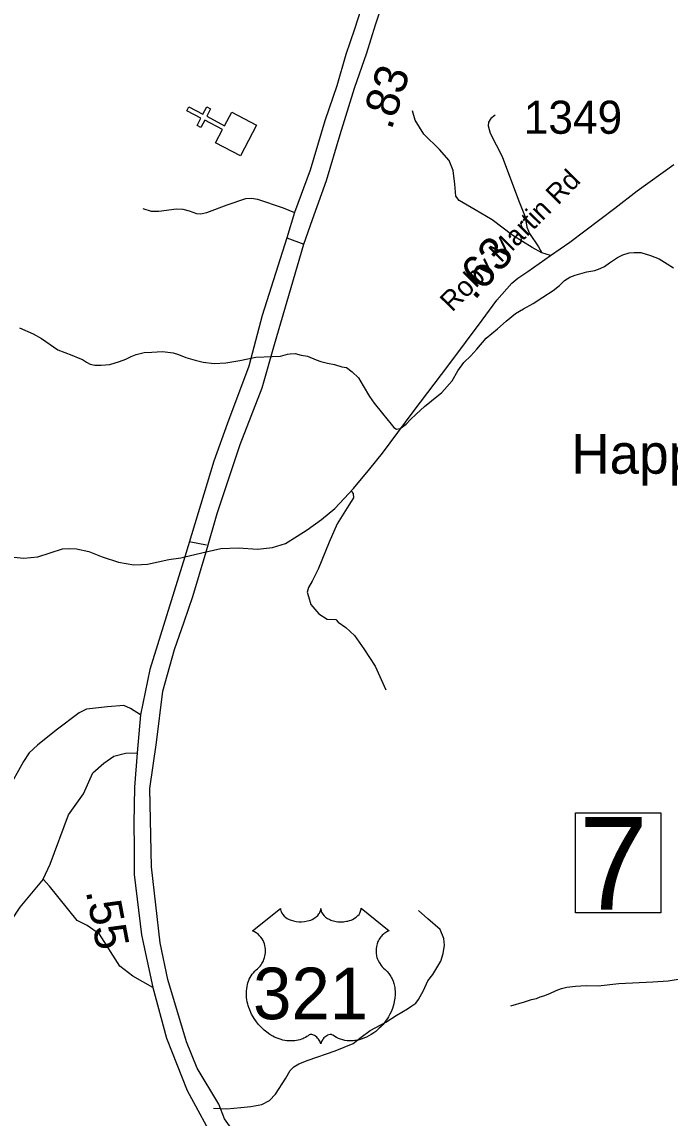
# Model space of a CAD drawing. Extents: x 1159738 to 1321356, y 736314 to 882035.
# Drawn here: x 1238626 to 1241075, y 824270 to 828411 of the extents above; entities that cross this region are included whole.
import ezdxf

# ---------------------------------------------------------------- set-up
doc = ezdxf.new("R2010")
doc.units = 0
for name, color, linetype in [('Exist Cultural Church CELL', 7, 'Continuous'), ('Exist Cultural Educational Facility High Label', 7, 'Continuous'), ('Exist Hydrographic Misc Water Feature', 7, 'Continuous'), ('Exist Road Non-System Type 51', 7, 'Continuous'), ('Exist Road Primary NC Structure Standard Bridge Number Label', 7, 'Continuous'), ('Exist Road Primary US Divided Attributed', 7, 'Continuous'), ('Exist Road Primary US Mileage Hundredths English Label', 7, 'Continuous'), ('Exist Road Primary US Shield CELL', 7, 'Continuous'), ('Exist Road Primary US Shield Number Label', 7, 'Continuous'), ('Exist Road Secondary Mileage Hundredths English Label', 7, 'Continuous'), ('Exist Road Secondary Type 51 Attributed', 7, 'Continuous'), ('Exist Road Secondary Type 51 Label', 7, 'Continuous'), ('Exist Road Secondary Type 51 Number Label', 7, 'Continuous')]:
    doc.layers.add(name, color=color, linetype=linetype)

msp = doc.modelspace()

# ---------------------------------------------------------------- linework, layer by layer
at = {"layer": 'Exist Cultural Church CELL'}
msp.add_lwpolyline([(1239357.7, 827954.6), (1239384.1, 828005), (1239316.7, 828040.5), (1239301.8, 828012.2), (1239287.7, 828019.6), (1239302.6, 828047.9), (1239249.3, 828075.9), (1239256.8, 828090.1), (1239310, 828062.1), (1239324.9, 828090.4), (1239339.1, 828083), (1239324.2, 828054.7), (1239391.5, 828019.2), (1239418.5, 828070.2), (1239512.7, 828020.6), (1239451.9, 827905)], close=True, dxfattribs=at)
at = {"layer": 'Exist Hydrographic Misc Water Feature'}
for points in [[(1240422.6, 827251.3), (1240455.5, 827280.5), (1240490.3, 827309.6), (1240520.7, 827326.8), (1240557.2, 827347.9), (1240593.8, 827371), (1240632.5, 827396), (1240657, 827415.4), (1240675.6, 827434.9), (1240695.8, 827446.4), (1240716.1, 827453.9), (1240760.4, 827466.8), (1240790.6, 827472), (1240810.9, 827479.4), (1240827, 827487.1), (1240845.3, 827500.6), (1240876, 827521.8), (1240896.3, 827531.3), (1240920.4, 827538.7), (1240938.5, 827540.2), (1240964.4, 827539.6), (1241000.2, 827528.6), (1241033.9, 827515.8), (1241063.4, 827497), (1241087.1, 827482.4)], [(1238617.5, 827255.9), (1238668.9, 827232.5), (1238700.6, 827215.7), (1238761.5, 827172.1), (1238815.1, 827152.7), (1238838.8, 827142.1), (1238854.6, 827135.7), (1238870.3, 827125.3), (1238884.2, 827118.8), (1238902, 827114.4), (1238926, 827113.8), (1238958.2, 827117), (1238994.4, 827128.1), (1239018.8, 827137.5), (1239039.1, 827146.9), (1239057.2, 827154.4), (1239087.4, 827161.7), (1239117.4, 827162.9), (1239157.5, 827165.9), (1239197.4, 827160.9), (1239217.3, 827154.3), (1239245.1, 827143.6), (1239280.9, 827132.7), (1239310.7, 827125.9), (1239352.5, 827120.8), (1239396.7, 827123.7), (1239448.9, 827132.4), (1239509.3, 827144.8), (1239571.3, 827147.2), (1239603.4, 827148.4), (1239629.7, 827155.7), (1239639.7, 827157.4), (1239657.7, 827159), (1239681.5, 827152.4), (1239705.4, 827147.8), (1239737.2, 827134.9), (1239755, 827128.4), (1239780.8, 827121.8), (1239806.7, 827117.1), (1239834.6, 827108.4), (1239852.4, 827105.9), (1239874.1, 827089.4), (1239897.6, 827066.8), (1239914.7, 827036.3), (1239939.7, 826995.6), (1239957.1, 826971.1), (1239988.1, 826932.3), (1240021.1, 826891.4), (1240030.8, 826879.2), (1240040.6, 826872.9), (1240054.7, 826874.6), (1240077.1, 826892), (1240093.6, 826909.5), (1240116, 826929), (1240147, 826958.2), (1240173.5, 826979.6), (1240212.3, 827010.6), (1240251.5, 827055.6), (1240272.5, 827093.1), (1240295.4, 827124.5), (1240321.9, 827149.9), (1240344.6, 827175.2), (1240379.7, 827216.4), (1240422.6, 827251.3)], [(1240472.7, 824694.3), (1240525.2, 824708.9), (1240551.5, 824718.2), (1240569.5, 824721.8), (1240583.8, 824727.4), (1240597.8, 824731.1), (1240620.2, 824740.5), (1240644.4, 824751.9), (1240664.7, 824759.4), (1240684.8, 824764.9), (1240716.8, 824768.1), (1240757, 824771), (1240803, 824769.8), (1240881.3, 824777.8), (1241009.6, 824784.5), (1241067.7, 824789), (1241121.9, 824797.7)]]:
    msp.add_lwpolyline(points, dxfattribs=at)
at = {"layer": 'Exist Road Non-System Type 51'}
for points in [[(1240261.9, 827798.8), (1240255.4, 827849.4), (1240239.6, 827887.7), (1240203.9, 827928.6), (1240144.5, 827986.7), (1240111.5, 828039.6), (1240101, 828075.2)], [(1240413.2, 828058.9), (1240397.4, 828045.7), (1240389.2, 828032.4), (1240388, 828018.5), (1240395.5, 827991.4), (1240440.3, 827902.4), (1240501.4, 827737.4), (1240526.7, 827674.2), (1240533.6, 827636.4), (1240543.7, 827611.3), (1240577.1, 827562), (1240589.7, 827538.9)], [(1240622.4, 827528.8), (1240589.7, 827538.9), (1240553.8, 827559.1), (1240480, 827604.6), (1240402.4, 827663.3), (1240338.6, 827701.8), (1240278.3, 827736.9), (1240265.7, 827752.7), (1240261.9, 827798.8)], [(1239082.8, 827706), (1239114.5, 827696.7), (1239143.5, 827696.7), (1239209.5, 827704.6), (1239234.6, 827703.3), (1239258.3, 827698), (1239286, 827687.5), (1239300.6, 827686.1), (1239324.3, 827691.4), (1239400.9, 827720.5), (1239472.1, 827744.3), (1239493.3, 827745.6), (1239515.7, 827741.6), (1239613.4, 827708.6), (1239655.6, 827691.4)], [(1239626.4, 827595.7), (1239690.8, 827571.8)], [(1239870.7, 826636.5), (1239877.2, 826630), (1239878.8, 826613.7), (1239860.9, 826586.1), (1239817.1, 826514.6), (1239786.2, 826446.3), (1239745.6, 826343.9), (1239722.9, 826298.4), (1239708.3, 826274), (1239703.4, 826256.2), (1239708.3, 826239.9), (1239718, 826210.6), (1239747.2, 826174.9), (1239779.7, 826155.4), (1239812.2, 826153.8), (1239820.3, 826144), (1239849.6, 826122.9), (1239882, 826093.6), (1239917.8, 826043.2), (1239960, 825976.6), (1240000.6, 825887.2)], [(1239074.5, 825793.8), (1239036.6, 825817.4), (1239011.6, 825828.6), (1238949.5, 825823.9), (1238869.8, 825814.7), (1238842, 825800.8), (1238755.9, 825734.9), (1238684.5, 825678.4), (1238653, 825649.6), (1238631.7, 825617.2), (1238570.6, 825506.8)], [(1238705.9, 825173.1), (1238733, 825229.5), (1238801.5, 825415.8), (1238859, 825495.3), (1238894.5, 825574.7), (1238935.6, 825610.3), (1238973.9, 825637.7), (1239017.7, 825648.7), (1239061.4, 825649.9)], [(1238705.9, 825173.1), (1238618.3, 825066.2), (1238552.6, 824967.6), (1238541.7, 824918.3), (1238538.9, 824882.7), (1238473.2, 824795)], [(1239121, 824763.5), (1239045.3, 824806), (1238996.1, 824844.4), (1238919.4, 824964.9), (1238872.9, 824997.8), (1238834.6, 825016.9), (1238730.5, 825145.7), (1238705.9, 825173.1)], [(1239350, 824307.2), (1239400.8, 824305.3), (1239453.6, 824309.2), (1239490.7, 824313.1), (1239531.8, 824320.9), (1239561.1, 824336.6), (1239584.5, 824360), (1239623.6, 824420.7), (1239639.3, 824450), (1239652.9, 824463.7), (1239672.5, 824475.4), (1239707.7, 824489.1), (1239809.3, 824524.3), (1239877.7, 824551.7), (1239907.1, 824575.2), (1239942.2, 824600.6), (1240000.9, 824631.9), (1240040, 824657.4), (1240083, 824682.8), (1240098.6, 824694.5), (1240114.3, 824704.3), (1240124, 824718), (1240143.6, 824751.3), (1240159.2, 824788.4), (1240178.8, 824811.9), (1240208.1, 824862.7), (1240217.9, 824892.1), (1240221.8, 824923.4), (1240219.8, 824948.8), (1240206.1, 824982.1), (1240159.2, 825023.1), (1240124, 825054.4)]]:
    msp.add_lwpolyline(points, dxfattribs=at)
at = {"layer": 'Exist Road Primary NC Structure Standard Bridge Number Label'}
msp.add_lwpolyline([(1240717.9, 825422.6), (1241039.7, 825422.6), (1241039.7, 825045.5), (1240717.9, 825045.5)], close=True, dxfattribs=at)
at = {"layer": 'Exist Road Primary US Divided Attributed'}
for points in [[(1239963.6, 828635.6), (1239883, 828384.3), (1239849.4, 828288.6), (1239815.2, 828169.7), (1239770.6, 828038.1), (1239714.6, 827850.5), (1239655.6, 827691.4), (1239626.4, 827595.7), (1239533.4, 827302.4), (1239483.3, 827110.2), (1239402.2, 826895.1), (1239351.1, 826752.3), (1239242, 826390.4)], [(1239322.7, 826409.2), (1239364.1, 826553.6), (1239450, 826815.1), (1239533.5, 827028.8), (1239580, 827192.6), (1239690.8, 827571.8), (1239724.3, 827664.8), (1239776.6, 827812.4), (1239828.8, 827985.5), (1239883, 828161), (1239929.3, 828295), (1239962, 828400.3), (1240018.6, 828570.2)], [(1239247.4, 824557.3), (1239177, 824793.7), (1239148.4, 824931.7), (1239116.2, 825219), (1239109.1, 825514.5), (1239134.4, 825688.2), (1239158, 825883), (1239202.8, 826040.5), (1239238.4, 826144.7), (1239271.2, 826240.6), (1239322.7, 826409.2)], [(1239242, 826390.4), (1239109.1, 825964.2), (1239074.5, 825793.8), (1239061.4, 825649.9), (1239051.9, 825519.7), (1239049.5, 825382.4), (1239050, 825290.8)], [(1239050, 825290.8), (1239050.6, 825189.7), (1239078.1, 824961.7), (1239121, 824763.5), (1239172.2, 824571.8), (1239250.5, 824373.6), (1239362.8, 824167.9), (1239554.9, 823898.1), (1239674.1, 823751.5)], [(1239756.4, 823771.8), (1239708.7, 823829.1), (1239605.4, 823968.6), (1239534.2, 824053.6), (1239479.4, 824144), (1239391.8, 824267.4), (1239369.8, 824322.2), (1239288, 824458.2), (1239247.4, 824557.3)]]:
    msp.add_lwpolyline(points, dxfattribs=at)
at = {"layer": 'Exist Road Primary US Shield CELL'}
msp.add_lwpolyline([(1239603, 825062), (1239603.3, 825057.6), (1239604.4, 825052.4), (1239605.2, 825049.7), (1239607.6, 825044.5), (1239611.6, 825038.5), (1239617.3, 825032.5), (1239623.6, 825027.3), (1239627.9, 825024.5), (1239635.1, 825020.6), (1239643.3, 825017.2), (1239652.5, 825014.5), (1239661.9, 825012.6), (1239672.1, 825011.5), (1239682.2, 825011.3), (1239693.1, 825012.1), (1239705.2, 825014.5), (1239710.8, 825015.9), (1239717, 825018), (1239722.7, 825020.4), (1239729.1, 825023.8), (1239734.2, 825027.1), (1239738.2, 825030), (1239743.8, 825035.4), (1239748.3, 825041), (1239750.2, 825044.1), (1239751.8, 825047.1), (1239754, 825053.5), (1239754.7, 825056.4), (1239755.1, 825062.2), (1239755.5, 825057.3), (1239756, 825054.2), (1239756.8, 825051.2), (1239758.1, 825048), (1239760.3, 825043.5), (1239762.8, 825039.7), (1239767.6, 825034.1), (1239770.5, 825031.4), (1239773.2, 825029.2), (1239780.4, 825024.2), (1239788.9, 825019.9), (1239793, 825018.1), (1239797.3, 825016.6), (1239802.7, 825015), (1239808.3, 825013.6), (1239813.8, 825012.7), (1239819.4, 825011.9), (1239825.2, 825011.4), (1239829.9, 825011.3), (1239835.7, 825011.4), (1239841, 825011.7), (1239846.5, 825012.3), (1239852.5, 825013.3), (1239857.4, 825014.4), (1239863.8, 825016.1), (1239869.5, 825018.2), (1239874.6, 825020.4), (1239881.2, 825023.8), (1239886.5, 825027.1), (1239890.4, 825030.3), (1239895.1, 825034.6), (1239899.5, 825039.6), (1239902, 825043.4), (1239903.9, 825047.2), (1239905.6, 825051.2), (1239906.6, 825055.5), (1239907.1, 825059.2), (1239907.2, 825062.3), (1240013.5, 824977.7), (1240011, 824976.7), (1240005.2, 824973.9), (1240000.6, 824971.2), (1239993.3, 824966), (1239990.2, 824963.2), (1239987, 824960.3), (1239984.1, 824957.1), (1239981.6, 824954.2), (1239978.5, 824949.9), (1239975.8, 824945.6), (1239973.1, 824940.9), (1239971.1, 824936.8), (1239967.8, 824928.3), (1239966.2, 824922.9), (1239965.2, 824918.3), (1239964, 824908.8), (1239963.7, 824904.3), (1239963.7, 824899.9), (1239963.9, 824895.1), (1239964.4, 824890.6), (1239965.2, 824885.9), (1239965.9, 824881.8), (1239967.3, 824876.7), (1239969.1, 824870.8), (1239971.5, 824865.1), (1239976.3, 824855.8), (1239982.6, 824846.4), (1239987, 824841.1), (1239991.4, 824836.6), (1239998, 824831.1), (1240001.5, 824827.9), (1240005.6, 824823.9), (1240012.3, 824816.1), (1240015, 824812.5), (1240017.7, 824808.4), (1240020.2, 824804.2), (1240022.7, 824799.7), (1240024.7, 824795.7), (1240028.4, 824786.6), (1240031.2, 824777.8), (1240032.4, 824773.1), (1240034.4, 824762.7), (1240035.2, 824757.6), (1240036, 824747.4), (1240036, 824735.1), (1240035.1, 824723.4), (1240032.9, 824709.8), (1240031.1, 824701.6), (1240028.3, 824692.1), (1240025.6, 824683.9), (1240020.7, 824671.8), (1240016.4, 824663), (1240010.8, 824652.7), (1240007, 824646.5), (1240002.5, 824639.8), (1239996.9, 824632.1), (1239990.4, 824624), (1239982.6, 824615.4), (1239976.2, 824609), (1239967.9, 824601.6), (1239962.9, 824597.5), (1239955.8, 824592.1), (1239946, 824585.5), (1239936.3, 824580), (1239928.1, 824575.7), (1239920.8, 824572.6), (1239911.4, 824569), (1239895.7, 824564.7), (1239890, 824563.5), (1239883.2, 824562.5), (1239876.9, 824561.9), (1239870.7, 824561.5), (1239862.4, 824561.5), (1239854.2, 824562.1), (1239846.4, 824563.3), (1239838.3, 824564.9), (1239829.9, 824567.5), (1239822.2, 824570.5), (1239814.4, 824574.3), (1239801.2, 824582.6), (1239797.4, 824584.6), (1239795.3, 824585.2), (1239790.2, 824585.4), (1239785.5, 824584.4), (1239780.6, 824582.5), (1239777.6, 824580.9), (1239773.7, 824578.3), (1239770.7, 824575.9), (1239767, 824572.5), (1239764.5, 824569.6), (1239762.6, 824567.3), (1239758.9, 824561.5), (1239757.6, 824558.7), (1239756.2, 824555.1), (1239755, 824549.9), (1239753.3, 824556.5), (1239751.4, 824560.9), (1239749.1, 824564.7), (1239746.8, 824568), (1239743.1, 824572.3), (1239739.7, 824575.5), (1239735.7, 824578.8), (1239731.4, 824581.3), (1239728, 824583.1), (1239724.9, 824584.3), (1239721.1, 824585.2), (1239717.9, 824585.5), (1239715.3, 824585.4), (1239711.8, 824584.6), (1239707, 824581.1), (1239702.4, 824578), (1239697.5, 824574.9), (1239691.6, 824571.8), (1239687.3, 824569.8), (1239682.1, 824567.8), (1239676.1, 824565.8), (1239669.6, 824564.1), (1239662.8, 824562.7), (1239656.9, 824561.8), (1239650.6, 824561.2), (1239644.9, 824561.1), (1239638.9, 824561.1), (1239633.3, 824561.6), (1239626.9, 824562.1), (1239618.8, 824563.3), (1239612.2, 824564.8), (1239605.2, 824566.7), (1239597.9, 824569), (1239590.2, 824571.9), (1239580.6, 824576.1), (1239573.8, 824579.6), (1239563.2, 824585.7), (1239550.8, 824594.3), (1239541.4, 824601.9), (1239534.5, 824608.1), (1239524.4, 824618.4), (1239518.5, 824625.1), (1239509.2, 824637.2), (1239503.2, 824645.9), (1239499.4, 824652.3), (1239493.7, 824662.6), (1239490.6, 824669.1), (1239486.6, 824678.5), (1239483.4, 824687.1), (1239480.8, 824695.3), (1239479.4, 824700.5), (1239477.4, 824709.6), (1239476.1, 824716), (1239474.9, 824724.9), (1239474.3, 824734.3), (1239474.2, 824742.9), (1239474.4, 824750), (1239475.2, 824758.4), (1239476.6, 824767.2), (1239478.3, 824774.8), (1239479.8, 824780.3), (1239482.1, 824786.9), (1239485.1, 824794.3), (1239488.6, 824801.3), (1239492, 824807.2), (1239496.2, 824813.4), (1239500.3, 824818.8), (1239505.7, 824824.7), (1239511.4, 824830.1), (1239516.6, 824834.3), (1239522.7, 824840.3), (1239525.9, 824844), (1239529.8, 824849), (1239532.9, 824853.8), (1239535.3, 824858), (1239538.5, 824864.2), (1239540.5, 824868.8), (1239542.9, 824876), (1239544.2, 824881), (1239545.4, 824887.5), (1239546.2, 824893.6), (1239546.5, 824901.2), (1239546.4, 824907.5), (1239545.5, 824914.8), (1239544.2, 824921.8), (1239542.5, 824928), (1239539.9, 824935), (1239537.4, 824940.2), (1239533.4, 824947.1), (1239528.8, 824953.6), (1239524.2, 824958.9), (1239519.5, 824963.6), (1239514.9, 824967.1), (1239510.6, 824970.2), (1239505.2, 824973.5), (1239500, 824976), (1239496.8, 824977.3)], close=True, dxfattribs=at)
at = {"layer": 'Exist Road Secondary Type 51 Attributed'}
for points in [[(1239322.7, 826409.2), (1239377.4, 826421.2), (1239443.9, 826424.1), (1239516, 826419.1), (1239572.3, 826425.7), (1239622.1, 826440.7), (1239666, 826468.9), (1239704.1, 826492.1), (1239757.7, 826530.9), (1239808.2, 826573.2), (1239878.7, 826647.9), (1239940.3, 826722.5), (1239988.5, 826782.2), (1240104, 826938.1), (1240238.6, 827115.1), (1240364.4, 827284.2), (1240420.7, 827360.5), (1240477.4, 827424.3), (1240499.4, 827443.6), (1240537.2, 827468.8), (1240622.4, 827528.8), (1240696, 827579.7), (1240865.8, 827707.1), (1240950.2, 827772.7), (1241089.3, 827872.1)], [(1239258, 826447.9), (1239323.3, 826435.2)], [(1238583.3, 826390.9), (1238633, 826384.9), (1238686.3, 826390.9), (1238778.9, 826420.7), (1238805.2, 826421.9), (1238832.6, 826420.7), (1238879.2, 826410), (1238928.9, 826389.9), (1238991, 826369.6), (1239049.1, 826360.5), (1239077.7, 826361.1), (1239100.7, 826363), (1239181.2, 826379.7), (1239226.8, 826386.9), (1239242, 826390.4)], [(1239242, 826390.4), (1239322.7, 826409.2)]]:
    msp.add_lwpolyline(points, dxfattribs=at)

# ---------------------------------------------------------------- texts
at = {"layer": 'Exist Cultural Educational Facility High Label'}
msp.add_text('Happy Valley', height=150, dxfattribs=at).set_placement((1240701.3, 826704.3))
at = {"layer": 'Exist Road Primary NC Structure Standard Bridge Number Label'}
msp.add_text('7', height=350, dxfattribs=at).set_placement((1240730.4, 825057.8))
at = {"layer": 'Exist Road Primary US Mileage Hundredths English Label'}
for s, rotation, p in [('.83', 72.0852, (1240021.9, 828000)), ('.55', 280.8515, (1238867.1, 825127))]:
    msp.add_text(s, height=125, rotation=rotation, dxfattribs=at).set_placement(p)
at = {"layer": 'Exist Road Primary US Shield Number Label'}
msp.add_text('321', height=195, dxfattribs=at).set_placement((1239499.1, 824643.3))
at = {"layer": 'Exist Road Secondary Mileage Hundredths English Label'}
msp.add_text('.63', height=125, rotation=48.0336, dxfattribs=at).set_placement((1240335.4, 827356.7))
at = {"layer": 'Exist Road Secondary Type 51 Label'}
msp.add_text('Roby Martin Rd', height=75, rotation=45.343, dxfattribs=at).set_placement((1240251.4, 827312.3))
at = {"layer": 'Exist Road Secondary Type 51 Number Label'}
msp.add_text('1349', height=125, dxfattribs=at).set_placement((1240521.8, 827988.6))

doc.saveas('drawing.dxf')
